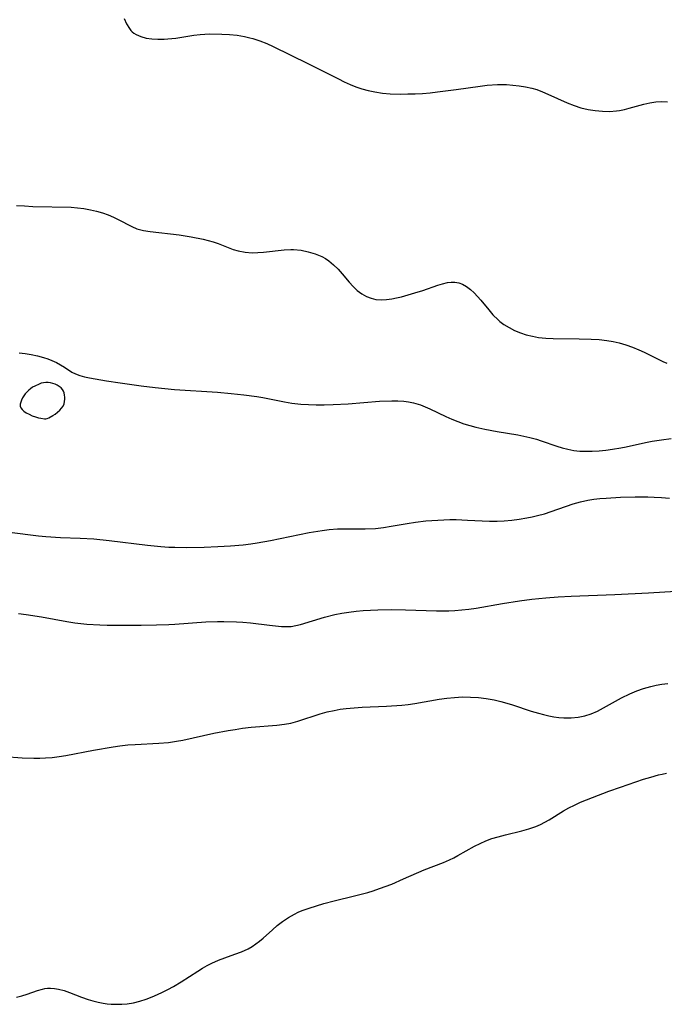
# Model space of a CAD drawing. Header units: metres. Extents: x 1073367 to 1082519, y 1569854 to 1574957.
# Tile 989 of 1056: x 1079852 to 1080009, y 1573938 to 1574178. Entities that reach past the tile are written whole.
import ezdxf

# ---------------------------------------------------------------- set-up
doc = ezdxf.new("R2010")
doc.units = ezdxf.units.M
doc.layers.add('CGG_CurvaNivelLidar_v1', color=253, linetype='Continuous', lineweight=30)

msp = doc.modelspace()

# ---------------------------------------------------------------- linework, layer by layer
at = {"layer": 'CGG_CurvaNivelLidar_v1'}
for p, q in [((1079877.5992, 1574178.2879, 82), (1079878.1671, 1574176.9577, 82)), ((1079878.1671, 1574176.9577, 82), (1079878.8884, 1574175.7894, 82)), ((1079878.8884, 1574175.7894, 82), (1079879.2478, 1574175.3558, 82)), ((1079879.2478, 1574175.3558, 82), (1079879.553, 1574175.0485, 82)), ((1079879.553, 1574175.0485, 82), (1079879.989, 1574174.6906, 82)), ((1079879.989, 1574174.6906, 82), (1079880.4965, 1574174.3656, 82)), ((1079880.4965, 1574174.3656, 82), (1079881.667, 1574173.8457, 82)), ((1079881.667, 1574173.8457, 82), (1079882.9698, 1574173.4949, 82)), ((1079890.2322, 1574173.4941, 82), (1079894.5552, 1574174.2122, 82)), ((1079894.5552, 1574174.2122, 82), (1079896.0882, 1574174.3993, 82)), ((1079896.0882, 1574174.3993, 82), (1079897.2649, 1574174.4737, 82)), ((1079897.2649, 1574174.4737, 82), (1079898.4473, 1574174.4978, 82)), ((1079898.4473, 1574174.4978, 82), (1079901.3758, 1574174.4437, 82)), ((1079901.3758, 1574174.4437, 82), (1079903.2435, 1574174.3427, 82)), ((1079903.2435, 1574174.3427, 82), (1079905.1064, 1574174.1626, 82)), ((1079905.1064, 1574174.1626, 82), (1079906.9535, 1574173.8714, 82)), ((1079906.9535, 1574173.8714, 82), (1079908.206, 1574173.5895, 82)), ((1079882.9698, 1574173.4949, 82), (1079884.3703, 1574173.2845, 82)), ((1079884.3703, 1574173.2845, 82), (1079885.8405, 1574173.1944, 82)), ((1079885.8405, 1574173.1944, 82), (1079887.3575, 1574173.2125, 82)), ((1079887.3575, 1574173.2125, 82), (1079888.2346, 1574173.2677, 82)), ((1079888.2346, 1574173.2677, 82), (1079890.2322, 1574173.4941, 82)), ((1079908.206, 1574173.5895, 82), (1079908.9666, 1574173.382, 82)), ((1079908.9666, 1574173.382, 82), (1079910.6997, 1574172.8056, 82)), ((1079910.6997, 1574172.8056, 82), (1079912.3321, 1574172.1461, 82)), ((1079912.3321, 1574172.1461, 82), (1079913.9466, 1574171.4157, 82)), ((1079913.9466, 1574171.4157, 82), (1079922.3751, 1574167.3254, 82)), ((1079922.3751, 1574167.3254, 82), (1079929.8313, 1574163.5459, 82)), ((1079929.8313, 1574163.5459, 82), (1079931.2235, 1574162.8561, 82)), ((1079931.2235, 1574162.8561, 82), (1079932.6273, 1574162.2078, 82)), ((1079932.6273, 1574162.2078, 82), (1079934.0483, 1574161.6188, 82)), ((1079958.4873, 1574160.9343, 82), (1079964.3383, 1574161.7717, 82)), ((1079964.3383, 1574161.7717, 82), (1079966.063, 1574161.9756, 82)), ((1079966.063, 1574161.9756, 82), (1079968.5365, 1574162.1533, 82)), ((1079968.5365, 1574162.1533, 82), (1079970.7191, 1574162.1493, 82)), ((1079970.7191, 1574162.1493, 82), (1079972.2832, 1574162.0513, 82)), ((1079972.2832, 1574162.0513, 82), (1079973.8346, 1574161.8762, 82)), ((1079973.8346, 1574161.8762, 82), (1079975.3682, 1574161.6216, 82)), ((1079934.0483, 1574161.6188, 82), (1079935.4928, 1574161.1101, 82)), ((1079935.4928, 1574161.1101, 82), (1079937.057, 1574160.6779, 82)), ((1079937.057, 1574160.6779, 82), (1079938.6489, 1574160.3506, 82)), ((1079938.6489, 1574160.3506, 82), (1079940.5252, 1574160.0887, 82)), ((1079940.5252, 1574160.0887, 82), (1079942.4225, 1574159.9346, 82)), ((1079942.4225, 1574159.9346, 82), (1079944.9326, 1574159.8608, 82)), ((1079944.9326, 1574159.8608, 82), (1079946.7, 1574159.8643, 82)), ((1079946.7, 1574159.8643, 82), (1079948.4717, 1574159.9083, 82)), ((1079948.4717, 1574159.9083, 82), (1079950.3183, 1574160.0028, 82)), ((1079950.3183, 1574160.0028, 82), (1079952.1634, 1574160.1517, 82)), ((1079952.1634, 1574160.1517, 82), (1079953.9523, 1574160.3491, 82)), ((1079953.9523, 1574160.3491, 82), (1079958.4873, 1574160.9343, 82)), ((1079975.3682, 1574161.6216, 82), (1079976.8781, 1574161.2808, 82)), ((1079976.8781, 1574161.2808, 82), (1079978.0966, 1574160.9272, 82)), ((1079978.0966, 1574160.9272, 82), (1079979.4842, 1574160.4248, 82)), ((1079979.4842, 1574160.4248, 82), (1079980.848, 1574159.8489, 82)), ((1079980.848, 1574159.8489, 82), (1079985.5554, 1574157.6906, 82)), ((1079985.5554, 1574157.6906, 82), (1079987.198, 1574157.0317, 82)), ((1079987.198, 1574157.0317, 82), (1079988.8667, 1574156.4862, 82)), ((1080000.6388, 1574156.3701, 82), (1080004.1766, 1574157.3738, 82)), ((1080004.1766, 1574157.3738, 82), (1080005.6312, 1574157.7193, 82)), ((1080005.6312, 1574157.7193, 82), (1080007.0872, 1574157.9629, 82)), ((1080007.0872, 1574157.9629, 82), (1080008.5428, 1574158.0619, 82)), ((1080008.5428, 1574158.0619, 82), (1080009.9591, 1574157.9889, 82)), ((1079988.8667, 1574156.4862, 82), (1079990.6296, 1574156.075, 82)), ((1079990.6296, 1574156.075, 82), (1079992.3587, 1574155.8003, 82)), ((1079992.3587, 1574155.8003, 82), (1079994.0977, 1574155.6428, 82)), ((1079994.0977, 1574155.6428, 82), (1079995.8354, 1574155.6148, 82)), ((1079995.8354, 1574155.6148, 82), (1079997.5602, 1574155.7377, 82)), ((1079997.5602, 1574155.7377, 82), (1079998.2521, 1574155.8365, 82)), ((1079998.2521, 1574155.8365, 82), (1079999.4514, 1574156.0732, 82)), ((1079999.4514, 1574156.0732, 82), (1080000.6388, 1574156.3701, 82)), ((1079851.4019, 1574132.7109, 81.5), (1079853.3694, 1574132.5734, 81.5)), ((1079853.3694, 1574132.5734, 81.5), (1079855.343, 1574132.4779, 81.5)), ((1079855.343, 1574132.4779, 81.5), (1079864.6655, 1574132.2453, 81.5)), ((1079864.6655, 1574132.2453, 81.5), (1079866.2544, 1574132.137, 81.5)), ((1079866.2544, 1574132.137, 81.5), (1079867.8215, 1574131.9532, 81.5)), ((1079867.8215, 1574131.9532, 81.5), (1079869.4431, 1574131.6548, 81.5)), ((1079869.4431, 1574131.6548, 81.5), (1079870.8964, 1574131.2995, 81.5)), ((1079870.8964, 1574131.2995, 81.5), (1079872.3172, 1574130.8742, 81.5)), ((1079872.3172, 1574130.8742, 81.5), (1079873.6978, 1574130.3806, 81.5)), ((1079873.6978, 1574130.3806, 81.5), (1079875.0286, 1574129.8173, 81.5)), ((1079875.0286, 1574129.8173, 81.5), (1079876.1321, 1574129.2771, 81.5)), ((1079876.1321, 1574129.2771, 81.5), (1079879.4507, 1574127.529, 81.5)), ((1079879.4507, 1574127.529, 81.5), (1079880.6809, 1574127.02, 81.5)), ((1079880.6809, 1574127.02, 81.5), (1079882.2818, 1574126.6039, 81.5)), ((1079882.2818, 1574126.6039, 81.5), (1079883.9659, 1574126.35, 81.5)), ((1079883.9659, 1574126.35, 81.5), (1079891.0304, 1574125.5232, 81.5)), ((1079891.0304, 1574125.5232, 81.5), (1079893.9497, 1574125.0616, 81.5)), ((1079893.9497, 1574125.0616, 81.5), (1079896.8306, 1574124.4718, 81.5)), ((1079896.8306, 1574124.4718, 81.5), (1079898.107, 1574124.1573, 81.5)), ((1079898.107, 1574124.1573, 81.5), (1079899.3077, 1574123.8083, 81.5)), ((1079899.3077, 1574123.8083, 81.5), (1079900.4775, 1574123.4111, 81.5)), ((1079900.4775, 1574123.4111, 81.5), (1079904.1297, 1574121.9887, 81.5)), ((1079904.1297, 1574121.9887, 81.5), (1079905.4014, 1574121.5961, 81.5)), ((1079905.4014, 1574121.5961, 81.5), (1079907.0708, 1574121.291, 81.5)), ((1079907.0708, 1574121.291, 81.5), (1079908.7961, 1574121.1827, 81.5)), ((1079908.7961, 1574121.1827, 81.5), (1079910.1527, 1574121.2122, 81.5)), ((1079910.1527, 1574121.2122, 81.5), (1079911.5231, 1574121.315, 81.5)), ((1079911.5231, 1574121.315, 81.5), (1079916.5608, 1574121.8704, 81.5)), ((1079916.5608, 1574121.8704, 81.5), (1079918.2392, 1574121.9402, 81.5)), ((1079918.2392, 1574121.9402, 81.5), (1079918.8925, 1574121.9282, 81.5)), ((1079918.8925, 1574121.9282, 81.5), (1079920.6955, 1574121.7664, 81.5)), ((1079920.6955, 1574121.7664, 81.5), (1079922.4635, 1574121.4269, 81.5)), ((1079922.4635, 1574121.4269, 81.5), (1079924.174, 1574120.9126, 81.5)), ((1079924.174, 1574120.9126, 81.5), (1079925.7992, 1574120.2119, 81.5)), ((1079925.7992, 1574120.2119, 81.5), (1079926.6408, 1574119.742, 81.5)), ((1079926.6408, 1574119.742, 81.5), (1079927.4423, 1574119.2096, 81.5)), ((1079927.4423, 1574119.2096, 81.5), (1079928.6301, 1574118.2397, 81.5)), ((1079928.6301, 1574118.2397, 81.5), (1079929.7233, 1574117.1564, 81.5)), ((1079929.7233, 1574117.1564, 81.5), (1079930.7379, 1574116.0009, 81.5)), ((1079930.7379, 1574116.0009, 81.5), (1079932.3815, 1574113.985, 81.5)), ((1079932.3815, 1574113.985, 81.5), (1079933.356, 1574112.9186, 81.5)), ((1079955.1944, 1574113.6081, 81.5), (1079956.3775, 1574113.8784, 81.5)), ((1079956.3775, 1574113.8784, 81.5), (1079957.2969, 1574113.9858, 81.5)), ((1079957.2969, 1574113.9858, 81.5), (1079958.1986, 1574113.9725, 81.5)), ((1079958.1986, 1574113.9725, 81.5), (1079959.1136, 1574113.81, 81.5)), ((1079959.1136, 1574113.81, 81.5), (1079959.9975, 1574113.5013, 81.5)), ((1079933.356, 1574112.9186, 81.5), (1079934.4008, 1574111.9496, 81.5)), ((1079934.4008, 1574111.9496, 81.5), (1079935.5257, 1574111.1171, 81.5)), ((1079946.7694, 1574110.8751, 81.5), (1079948.4053, 1574111.3559, 81.5)), ((1079948.4053, 1574111.3559, 81.5), (1079950.3445, 1574111.9678, 81.5)), ((1079950.3445, 1574111.9678, 81.5), (1079953.9834, 1574113.2354, 81.5)), ((1079953.9834, 1574113.2354, 81.5), (1079955.1944, 1574113.6081, 81.5)), ((1079959.9975, 1574113.5013, 81.5), (1079961.0101, 1574112.9539, 81.5)), ((1079961.0101, 1574112.9539, 81.5), (1079961.9696, 1574112.2456, 81.5)), ((1079961.9696, 1574112.2456, 81.5), (1079962.8544, 1574111.4351, 81.5)), ((1079962.8544, 1574111.4351, 81.5), (1079963.7036, 1574110.5334, 81.5)), ((1079935.5257, 1574111.1171, 81.5), (1079936.6058, 1574110.521, 81.5)), ((1079936.6058, 1574110.521, 81.5), (1079937.7476, 1574110.0795, 81.5)), ((1079937.7476, 1574110.0795, 81.5), (1079938.9404, 1574109.808, 81.5)), ((1079938.9404, 1574109.808, 81.5), (1079940.1977, 1574109.7161, 81.5)), ((1079940.1977, 1574109.7161, 81.5), (1079941.4899, 1574109.7776, 81.5)), ((1079941.4899, 1574109.7776, 81.5), (1079942.8098, 1574109.9534, 81.5)), ((1079942.8098, 1574109.9534, 81.5), (1079943.9652, 1574110.1721, 81.5)), ((1079943.9652, 1574110.1721, 81.5), (1079945.1309, 1574110.4393, 81.5)), ((1079945.1309, 1574110.4393, 81.5), (1079946.7694, 1574110.8751, 81.5)), ((1079963.7036, 1574110.5334, 81.5), (1079964.528, 1574109.5676, 81.5)), ((1079964.528, 1574109.5676, 81.5), (1079966.4247, 1574107.2164, 81.5)), ((1079966.4247, 1574107.2164, 81.5), (1079967.4204, 1574106.0665, 81.5)), ((1079967.4204, 1574106.0665, 81.5), (1079968.6825, 1574104.8179, 81.5)), ((1079968.6825, 1574104.8179, 81.5), (1079969.1411, 1574104.4306, 81.5)), ((1079969.1411, 1574104.4306, 81.5), (1079970.1323, 1574103.6993, 81.5)), ((1079970.1323, 1574103.6993, 81.5), (1079971.397, 1574102.9254, 81.5)), ((1079971.397, 1574102.9254, 81.5), (1079972.7319, 1574102.2518, 81.5)), ((1079972.7319, 1574102.2518, 81.5), (1079974.1244, 1574101.6744, 81.5)), ((1079974.1244, 1574101.6744, 81.5), (1079975.5649, 1574101.1943, 81.5)), ((1079975.5649, 1574101.1943, 81.5), (1079977.0508, 1574100.8142, 81.5)), ((1079977.0508, 1574100.8142, 81.5), (1079978.5696, 1574100.5353, 81.5)), ((1079978.5696, 1574100.5353, 81.5), (1079980.3461, 1574100.3356, 81.5)), ((1079980.3461, 1574100.3356, 81.5), (1079982.1464, 1574100.2387, 81.5)), ((1079982.1464, 1574100.2387, 81.5), (1079988.4326, 1574100.2125, 81.5)), ((1079988.4326, 1574100.2125, 81.5), (1079991.3925, 1574100.1176, 81.5)), ((1079991.3925, 1574100.1176, 81.5), (1079993.3066, 1574099.9822, 81.5)), ((1079993.3066, 1574099.9822, 81.5), (1079995.2038, 1574099.7708, 81.5)), ((1079995.2038, 1574099.7708, 81.5), (1079996.7112, 1574099.5315, 81.5)), ((1079996.7112, 1574099.5315, 81.5), (1079998.1978, 1574099.2139, 81.5)), ((1079998.1978, 1574099.2139, 81.5), (1079999.8235, 1574098.7528, 81.5)), ((1079999.8235, 1574098.7528, 81.5), (1080001.4171, 1574098.1895, 81.5)), ((1080001.4171, 1574098.1895, 81.5), (1080002.9779, 1574097.5373, 81.5)), ((1080002.9779, 1574097.5373, 81.5), (1080004.2779, 1574096.9242, 81.5)), ((1080004.2779, 1574096.9242, 81.5), (1080007.1723, 1574095.466, 81.5)), ((1079852.0399, 1574096.7669, 81), (1079853.5026, 1574096.5972, 81)), ((1079853.5026, 1574096.5972, 81), (1079854.941, 1574096.3738, 81)), ((1079854.941, 1574096.3738, 81), (1079856.488, 1574096.0574, 81)), ((1079856.488, 1574096.0574, 81), (1079857.9839, 1574095.6578, 81)), ((1079857.9839, 1574095.6578, 81), (1079859.0175, 1574095.3136, 81)), ((1079859.0175, 1574095.3136, 81), (1079860.0116, 1574094.9202, 81)), ((1079860.0116, 1574094.9202, 81), (1079861.1079, 1574094.4052, 81)), ((1080007.1723, 1574095.466, 81.5), (1080008.7944, 1574094.6861, 81.5)), ((1080008.7944, 1574094.6861, 81.5), (1080009.7707, 1574094.2565, 81.5)), ((1079861.1079, 1574094.4052, 81), (1079862.14, 1574093.8422, 81)), ((1079862.14, 1574093.8422, 81), (1079863.1034, 1574093.2484, 81)), ((1079863.1034, 1574093.2484, 81), (1079864.8631, 1574092.0891, 81)), ((1079864.8631, 1574092.0891, 81), (1079865.7651, 1574091.6099, 81)), ((1079865.7651, 1574091.6099, 81), (1079866.8195, 1574091.2258, 81)), ((1079866.8195, 1574091.2258, 81), (1079867.9578, 1574090.9422, 81)), ((1079867.9578, 1574090.9422, 81), (1079869.1674, 1574090.7063, 81)), ((1079869.1674, 1574090.7063, 81), (1079873.3073, 1574089.9714, 81)), ((1079873.3073, 1574089.9714, 81), (1079876.6478, 1574089.4282, 81)), ((1079854.3529, 1574087.6549, 81), (1079853.9163, 1574087.2214, 81)), ((1079854.8098, 1574088.0259, 81), (1079854.3529, 1574087.6549, 81)), ((1079855.2989, 1574088.3599, 81), (1079854.8098, 1574088.0259, 81)), ((1079855.8113, 1574088.6603, 81), (1079855.2989, 1574088.3599, 81)), ((1079856.8817, 1574089.159, 81), (1079855.8113, 1574088.6603, 81)), ((1079857.4311, 1574089.3479, 81), (1079856.8817, 1574089.159, 81)), ((1079857.9858, 1574089.4839, 81), (1079857.4311, 1574089.3479, 81)), ((1079858.5436, 1574089.5518, 81), (1079857.9858, 1574089.4839, 81)), ((1079859.1216, 1574089.537, 81), (1079858.5436, 1574089.5518, 81)), ((1079859.6956, 1574089.4485, 81), (1079859.1216, 1574089.537, 81)), ((1079860.2597, 1574089.3017, 81), (1079859.6956, 1574089.4485, 81)), ((1079860.8069, 1574089.1064, 81), (1079860.2597, 1574089.3017, 81)), ((1079861.328, 1574088.8675, 81), (1079860.8069, 1574089.1064, 81)), ((1079861.8107, 1574088.5852, 81), (1079861.328, 1574088.8675, 81)), ((1079862.2386, 1574088.2551, 81), (1079861.8107, 1574088.5852, 81)), ((1079862.5897, 1574087.8679, 81), (1079862.2386, 1574088.2551, 81)), ((1079862.8295, 1574087.4488, 81), (1079862.5897, 1574087.8679, 81)), ((1079862.9955, 1574086.9838, 81), (1079862.8295, 1574087.4488, 81)), ((1079876.6478, 1574089.4282, 81), (1079881.7506, 1574088.7099, 81)), ((1079881.7506, 1574088.7099, 81), (1079885.1567, 1574088.3021, 81)), ((1079885.1567, 1574088.3021, 81), (1079889.834, 1574087.8638, 81)), ((1079889.834, 1574087.8638, 81), (1079900.3369, 1574087.1675, 81)), ((1079852.597, 1574085.2561, 81), (1079852.401, 1574084.7551, 81)), ((1079852.8573, 1574085.7619, 81), (1079852.597, 1574085.2561, 81)), ((1079853.1683, 1574086.2641, 81), (1079852.8573, 1574085.7619, 81)), ((1079853.5221, 1574086.7539, 81), (1079853.1683, 1574086.2641, 81)), ((1079853.9163, 1574087.2214, 81), (1079853.5221, 1574086.7539, 81)), ((1079862.9843, 1574084.3716, 81), (1079863.1079, 1574084.9095, 81)), ((1079863.1004, 1574086.4865, 81), (1079862.9955, 1574086.9838, 81)), ((1079863.1524, 1574085.9683, 81), (1079863.1004, 1574086.4865, 81)), ((1079863.1079, 1574084.9095, 81), (1079863.1552, 1574085.4394, 81)), ((1079863.1552, 1574085.4394, 81), (1079863.1524, 1574085.9683, 81)), ((1079900.3369, 1574087.1675, 81), (1079903.6926, 1574086.8677, 81)), ((1079903.6926, 1574086.8677, 81), (1079906.802, 1574086.5255, 81)), ((1079906.802, 1574086.5255, 81), (1079909.9126, 1574086.1113, 81)), ((1079909.9126, 1574086.1113, 81), (1079911.394, 1574085.868, 81)), ((1079911.394, 1574085.868, 81), (1079916.6777, 1574084.8104, 81)), ((1079932.2045, 1574084.3603, 81), (1079939.8441, 1574084.9672, 81)), ((1079939.8441, 1574084.9672, 81), (1079942.8034, 1574085.1049, 81)), ((1079942.8034, 1574085.1049, 81), (1079944.2612, 1574085.0996, 81)), ((1079944.2612, 1574085.0996, 81), (1079945.7001, 1574085.0146, 81)), ((1079945.7001, 1574085.0146, 81), (1079946.8964, 1574084.8621, 81)), ((1079852.401, 1574084.7551, 81), (1079852.2909, 1574084.2679, 81)), ((1079852.2909, 1574084.2679, 81), (1079852.2982, 1574083.805, 81)), ((1079852.2982, 1574083.805, 81), (1079852.451, 1574083.3741, 81)), ((1079852.451, 1574083.3741, 81), (1079852.7283, 1574082.9727, 81)), ((1079852.7283, 1574082.9727, 81), (1079853.165, 1574082.5727, 81)), ((1079853.165, 1574082.5727, 81), (1079853.7549, 1574082.1741, 81)), ((1079861.3772, 1574082.2882, 81), (1079861.9022, 1574082.7671, 81)), ((1079861.9022, 1574082.7671, 81), (1079862.3629, 1574083.2781, 81)), ((1079862.3629, 1574083.2781, 81), (1079862.7288, 1574083.8089, 81)), ((1079862.7288, 1574083.8089, 81), (1079862.9843, 1574084.3716, 81)), ((1079916.6777, 1574084.8104, 81), (1079918.4443, 1574084.5108, 81)), ((1079918.4443, 1574084.5108, 81), (1079920.6758, 1574084.2555, 81)), ((1079920.6758, 1574084.2555, 81), (1079922.5421, 1574084.1347, 81)), ((1079922.5421, 1574084.1347, 81), (1079924.4174, 1574084.0792, 81)), ((1079924.4174, 1574084.0792, 81), (1079926.2985, 1574084.0778, 81)), ((1079926.2985, 1574084.0778, 81), (1079928.5265, 1574084.1364, 81)), ((1079928.5265, 1574084.1364, 81), (1079932.2045, 1574084.3603, 81)), ((1079946.8964, 1574084.8621, 81), (1079948.072, 1574084.622, 81)), ((1079948.072, 1574084.622, 81), (1079949.8089, 1574084.0827, 81)), ((1079949.8089, 1574084.0827, 81), (1079950.9418, 1574083.6335, 81)), ((1079950.9418, 1574083.6335, 81), (1079952.0647, 1574083.134, 81)), ((1079952.0647, 1574083.134, 81), (1079955.9774, 1574081.2394, 81)), ((1079853.7549, 1574082.1741, 81), (1079854.452, 1574081.7941, 81)), ((1079854.452, 1574081.7941, 81), (1079855.2112, 1574081.4501, 81)), ((1079855.2112, 1574081.4501, 81), (1079855.9883, 1574081.1588, 81)), ((1079855.9883, 1574081.1588, 81), (1079856.7397, 1574080.9345, 81)), ((1079856.7397, 1574080.9345, 81), (1079857.3116, 1574080.8046, 81)), ((1079857.3116, 1574080.8046, 81), (1079858.1892, 1574080.6727, 81)), ((1079858.1892, 1574080.6727, 81), (1079858.5, 1574080.6637, 81)), ((1079858.5, 1574080.6637, 81), (1079858.8379, 1574080.7612, 81)), ((1079858.8379, 1574080.7612, 81), (1079859.229, 1574080.9246, 81)), ((1079859.229, 1574080.9246, 81), (1079860.2541, 1574081.4756, 81)), ((1079860.2541, 1574081.4756, 81), (1079860.8179, 1574081.8538, 81)), ((1079860.8179, 1574081.8538, 81), (1079861.3772, 1574082.2882, 81)), ((1079955.9774, 1574081.2394, 81), (1079957.4073, 1574080.5945, 81)), ((1079957.4073, 1574080.5945, 81), (1079958.8656, 1574080.0054, 81)), ((1079958.8656, 1574080.0054, 81), (1079960.3195, 1574079.4987, 81)), ((1079960.3195, 1574079.4987, 81), (1079961.7987, 1574079.0545, 81)), ((1079961.7987, 1574079.0545, 81), (1079963.298, 1574078.665, 81)), ((1079963.298, 1574078.665, 81), (1079965.4734, 1574078.1842, 81)), ((1079965.4734, 1574078.1842, 81), (1079968.503, 1574077.6218, 81)), ((1079968.503, 1574077.6218, 81), (1079973.5141, 1574076.7696, 81)), ((1079973.5141, 1574076.7696, 81), (1079976.4374, 1574076.1495, 81)), ((1079976.4374, 1574076.1495, 81), (1079978.0798, 1574075.7075, 81)), ((1079978.0798, 1574075.7075, 81), (1079979.1943, 1574075.3516, 81)), ((1079979.1943, 1574075.3516, 81), (1079982.973, 1574074.0202, 81)), ((1080006.2117, 1574075.2161, 81), (1080008.5397, 1574075.5976, 81)), ((1080008.5397, 1574075.5976, 81), (1080010.8313, 1574075.8844, 81)), ((1079982.973, 1574074.0202, 81), (1079984.3332, 1574073.6063, 81)), ((1079984.3332, 1574073.6063, 81), (1079985.7118, 1574073.2611, 81)), ((1079985.7118, 1574073.2611, 81), (1079987.1085, 1574073.0004, 81)), ((1079987.1085, 1574073.0004, 81), (1079988.6417, 1574072.8283, 81)), ((1079993.2911, 1574072.8788, 81), (1079994.9343, 1574073.0429, 81)), ((1079994.9343, 1574073.0429, 81), (1079996.5792, 1574073.2617, 81)), ((1079996.5792, 1574073.2617, 81), (1079998.572, 1574073.5897, 81)), ((1079998.572, 1574073.5897, 81), (1079999.9177, 1574073.8486, 81)), ((1079999.9177, 1574073.8486, 81), (1080004.6344, 1574074.8951, 81)), ((1080004.6344, 1574074.8951, 81), (1080006.2117, 1574075.2161, 81)), ((1079988.6417, 1574072.8283, 81), (1079990.0225, 1574072.7638, 81)), ((1079990.0225, 1574072.7638, 81), (1079991.6527, 1574072.7805, 81)), ((1079991.6527, 1574072.7805, 81), (1079993.2911, 1574072.8788, 81)), ((1079990.5786, 1574060.8436, 80.5), (1079992.0375, 1574061.0723, 80.5)), ((1079992.0375, 1574061.0723, 80.5), (1079993.5105, 1574061.2434, 80.5)), ((1079993.5105, 1574061.2434, 80.5), (1079994.9947, 1574061.3709, 80.5)), ((1079994.9947, 1574061.3709, 80.5), (1079998.5188, 1574061.5579, 80.5)), ((1079998.5188, 1574061.5579, 80.5), (1080002.0886, 1574061.6358, 80.5)), ((1080002.0886, 1574061.6358, 80.5), (1080005.1995, 1574061.6291, 80.5)), ((1080005.1995, 1574061.6291, 80.5), (1080006.7556, 1574061.5883, 80.5)), ((1080006.7556, 1574061.5883, 80.5), (1080008.479, 1574061.5046, 80.5)), ((1080008.479, 1574061.5046, 80.5), (1080010.4554, 1574061.3581, 80.5)), ((1079981.6391, 1574058.0732, 80.5), (1079986.9937, 1574059.935, 80.5)), ((1079986.9937, 1574059.935, 80.5), (1079988.7992, 1574060.4591, 80.5)), ((1079988.7992, 1574060.4591, 80.5), (1079990.5786, 1574060.8436, 80.5)), ((1079953.9802, 1574056.0139, 80.5), (1079956.9694, 1574056.1147, 80.5)), ((1079956.9694, 1574056.1147, 80.5), (1079958.4966, 1574056.1064, 80.5)), ((1079958.4966, 1574056.1064, 80.5), (1079961.2109, 1574056.0094, 80.5)), ((1079972.0142, 1574055.9893, 80.5), (1079973.8555, 1574056.2256, 80.5)), ((1079973.8555, 1574056.2256, 80.5), (1079975.685, 1574056.5278, 80.5)), ((1079975.685, 1574056.5278, 80.5), (1079976.9975, 1574056.7855, 80.5)), ((1079976.9975, 1574056.7855, 80.5), (1079978.2997, 1574057.0847, 80.5)), ((1079978.2997, 1574057.0847, 80.5), (1079979.9784, 1574057.5471, 80.5)), ((1079979.9784, 1574057.5471, 80.5), (1079981.6391, 1574058.0732, 80.5)), ((1079927.5254, 1574053.6947, 80.5), (1079929.6101, 1574053.8356, 80.5)), ((1079929.6101, 1574053.8356, 80.5), (1079931.3044, 1574053.8663, 80.5)), ((1079931.3044, 1574053.8663, 80.5), (1079936.3393, 1574053.8558, 80.5)), ((1079936.3393, 1574053.8558, 80.5), (1079938.8737, 1574053.9872, 80.5)), ((1079938.8737, 1574053.9872, 80.5), (1079940.7453, 1574054.2008, 80.5)), ((1079940.7453, 1574054.2008, 80.5), (1079942.6764, 1574054.504, 80.5)), ((1079942.6764, 1574054.504, 80.5), (1079946.5417, 1574055.1881, 80.5)), ((1079946.5417, 1574055.1881, 80.5), (1079948.5891, 1574055.498, 80.5)), ((1079948.5891, 1574055.498, 80.5), (1079951.0627, 1574055.782, 80.5)), ((1079951.0627, 1574055.782, 80.5), (1079953.9802, 1574056.0139, 80.5)), ((1079961.2109, 1574056.0094, 80.5), (1079964.793, 1574055.8301, 80.5)), ((1079964.793, 1574055.8301, 80.5), (1079966.5809, 1574055.7697, 80.5)), ((1079966.5809, 1574055.7697, 80.5), (1079968.4935, 1574055.7634, 80.5)), ((1079968.4935, 1574055.7634, 80.5), (1079970.1633, 1574055.8302, 80.5)), ((1079970.1633, 1574055.8302, 80.5), (1079972.0142, 1574055.9893, 80.5)), ((1079849.6453, 1574053.069, 80.5), (1079856.7353, 1574052.1683, 80.5)), ((1079856.7353, 1574052.1683, 80.5), (1079858.5326, 1574051.9929, 80.5)), ((1079858.5326, 1574051.9929, 80.5), (1079862.0934, 1574051.7905, 80.5)), ((1079862.0934, 1574051.7905, 80.5), (1079866.8681, 1574051.6168, 80.5)), ((1079866.8681, 1574051.6168, 80.5), (1079870.1925, 1574051.4002, 80.5)), ((1079870.1925, 1574051.4002, 80.5), (1079873.9472, 1574051.0081, 80.5)), ((1079913.2512, 1574051.0291, 80.5), (1079922.644, 1574052.9534, 80.5)), ((1079922.644, 1574052.9534, 80.5), (1079925.852, 1574053.4909, 80.5)), ((1079925.852, 1574053.4909, 80.5), (1079927.5254, 1574053.6947, 80.5)), ((1079873.9472, 1574051.0081, 80.5), (1079883.3083, 1574049.8832, 80.5)), ((1079883.3083, 1574049.8832, 80.5), (1079886.5819, 1574049.5656, 80.5)), ((1079886.5819, 1574049.5656, 80.5), (1079888.5241, 1574049.4341, 80.5)), ((1079888.5241, 1574049.4341, 80.5), (1079889.9364, 1574049.3746, 80.5)), ((1079889.9364, 1574049.3746, 80.5), (1079892.7646, 1574049.3326, 80.5)), ((1079892.7646, 1574049.3326, 80.5), (1079897.1159, 1574049.4047, 80.5)), ((1079897.1159, 1574049.4047, 80.5), (1079900.4508, 1574049.5371, 80.5)), ((1079900.4508, 1574049.5371, 80.5), (1079903.5477, 1574049.7248, 80.5)), ((1079903.5477, 1574049.7248, 80.5), (1079906.5756, 1574049.9916, 80.5)), ((1079906.5756, 1574049.9916, 80.5), (1079908.447, 1574050.2148, 80.5)), ((1079908.447, 1574050.2148, 80.5), (1079909.9732, 1574050.4398, 80.5)), ((1079909.9732, 1574050.4398, 80.5), (1079913.2512, 1574051.0291, 80.5)), ((1080005.3741, 1574038.2957, 80), (1080022.7668, 1574039.3545, 80)), ((1079976.9212, 1574036.7063, 80), (1079980.3547, 1574037.0418, 80)), ((1079980.3547, 1574037.0418, 80), (1079983.3555, 1574037.2611, 80)), ((1079983.3555, 1574037.2611, 80), (1079986.5082, 1574037.4405, 80)), ((1079986.5082, 1574037.4405, 80), (1079997.1224, 1574037.8861, 80)), ((1079997.1224, 1574037.8861, 80), (1080005.3741, 1574038.2957, 80)), ((1079961.6036, 1574034.3058, 80), (1079963.3234, 1574034.568, 80)), ((1079963.3234, 1574034.568, 80), (1079969.7998, 1574035.6878, 80)), ((1079969.7998, 1574035.6878, 80), (1079973.903, 1574036.3175, 80)), ((1079973.903, 1574036.3175, 80), (1079976.9212, 1574036.7063, 80)), ((1079851.8414, 1574033.2091, 80), (1079853.7276, 1574032.9803, 80)), ((1079853.7276, 1574032.9803, 80), (1079857.4868, 1574032.4121, 80)), ((1079857.4868, 1574032.4121, 80), (1079863.6714, 1574031.3063, 80)), ((1079920.5467, 1574030.548, 80), (1079926.4505, 1574032.342, 80)), ((1079926.4505, 1574032.342, 80), (1079928.9091, 1574032.9677, 80)), ((1079928.9091, 1574032.9677, 80), (1079930.614, 1574033.3029, 80)), ((1079930.614, 1574033.3029, 80), (1079932.3429, 1574033.5734, 80)), ((1079932.3429, 1574033.5734, 80), (1079934.0899, 1574033.7887, 80)), ((1079934.0899, 1574033.7887, 80), (1079935.8504, 1574033.9548, 80)), ((1079935.8504, 1574033.9548, 80), (1079937.6207, 1574034.0746, 80)), ((1079937.6207, 1574034.0746, 80), (1079939.4087, 1574034.1485, 80)), ((1079939.4087, 1574034.1485, 80), (1079942.7646, 1574034.1802, 80)), ((1079942.7646, 1574034.1802, 80), (1079946.1269, 1574034.1221, 80)), ((1079946.1269, 1574034.1221, 80), (1079953.7054, 1574033.8794, 80)), ((1079953.7054, 1574033.8794, 80), (1079956.7032, 1574033.883, 80)), ((1079956.7032, 1574033.883, 80), (1079958.1706, 1574033.947, 80)), ((1079958.1706, 1574033.947, 80), (1079959.8803, 1574034.0916, 80)), ((1079959.8803, 1574034.0916, 80), (1079961.6036, 1574034.3058, 80)), ((1079863.6714, 1574031.3063, 80), (1079865.6069, 1574030.994, 80)), ((1079865.6069, 1574030.994, 80), (1079867.0766, 1574030.7974, 80)), ((1079867.0766, 1574030.7974, 80), (1079868.5502, 1574030.6436, 80)), ((1079868.5502, 1574030.6436, 80), (1079871.6658, 1574030.4553, 80)), ((1079871.6658, 1574030.4553, 80), (1079873.4592, 1574030.3965, 80)), ((1079873.4592, 1574030.3965, 80), (1079876.8821, 1574030.3552, 80)), ((1079876.8821, 1574030.3552, 80), (1079881.7307, 1574030.3773, 80)), ((1079881.7307, 1574030.3773, 80), (1079885.4953, 1574030.4611, 80)), ((1079885.4953, 1574030.4611, 80), (1079888.5045, 1574030.5732, 80)), ((1079888.5045, 1574030.5732, 80), (1079889.946, 1574030.6577, 80)), ((1079889.946, 1574030.6577, 80), (1079897.4687, 1574031.2051, 80)), ((1079897.4687, 1574031.2051, 80), (1079900.3275, 1574031.3112, 80)), ((1079900.3275, 1574031.3112, 80), (1079901.8919, 1574031.3202, 80)), ((1079901.8919, 1574031.3202, 80), (1079905.0028, 1574031.2376, 80)), ((1079905.0028, 1574031.2376, 80), (1079906.5439, 1574031.1453, 80)), ((1079906.5439, 1574031.1453, 80), (1079908.3551, 1574030.9867, 80)), ((1079908.3551, 1574030.9867, 80), (1079912.9746, 1574030.4082, 80)), ((1079912.9746, 1574030.4082, 80), (1079915.9093, 1574030.0991, 80)), ((1079915.9093, 1574030.0991, 80), (1079917.0984, 1574030.0488, 80)), ((1079917.0984, 1574030.0488, 80), (1079918.2694, 1574030.0992, 80)), ((1079918.2694, 1574030.0992, 80), (1079919.4089, 1574030.2745, 80)), ((1079919.4089, 1574030.2745, 80), (1079920.5467, 1574030.548, 80)), ((1080004.1577, 1574014.9322, 79.5), (1080005.893, 1574015.424, 79.5)), ((1080005.893, 1574015.424, 79.5), (1080007.2325, 1574015.7253, 79.5)), ((1080007.2325, 1574015.7253, 79.5), (1080008.5879, 1574015.9745, 79.5)), ((1080008.5879, 1574015.9745, 79.5), (1080010.0479, 1574016.1965, 79.5)), ((1079998.7768, 1574012.6849, 79.5), (1080000.7985, 1574013.6609, 79.5)), ((1080000.7985, 1574013.6609, 79.5), (1080002.4584, 1574014.3412, 79.5)), ((1080002.4584, 1574014.3412, 79.5), (1080004.1577, 1574014.9322, 79.5)), ((1079935.5774, 1574010.3631, 79.5), (1079941.5061, 1574010.6474, 79.5)), ((1079941.5061, 1574010.6474, 79.5), (1079945.2679, 1574010.9168, 79.5)), ((1079945.2679, 1574010.9168, 79.5), (1079946.8294, 1574011.085, 79.5)), ((1079946.8294, 1574011.085, 79.5), (1079948.384, 1574011.2969, 79.5)), ((1079948.384, 1574011.2969, 79.5), (1079954.3265, 1574012.3214, 79.5)), ((1079954.3265, 1574012.3214, 79.5), (1079956.2051, 1574012.5967, 79.5)), ((1079956.2051, 1574012.5967, 79.5), (1079958.0879, 1574012.7946, 79.5)), ((1079958.0879, 1574012.7946, 79.5), (1079959.9881, 1574012.8825, 79.5)), ((1079959.9881, 1574012.8825, 79.5), (1079961.9396, 1574012.8569, 79.5)), ((1079961.9396, 1574012.8569, 79.5), (1079963.8879, 1574012.7263, 79.5)), ((1079963.8879, 1574012.7263, 79.5), (1079965.8276, 1574012.4951, 79.5)), ((1079965.8276, 1574012.4951, 79.5), (1079967.7522, 1574012.1592, 79.5)), ((1079967.7522, 1574012.1592, 79.5), (1079969.3738, 1574011.7813, 79.5)), ((1079969.3738, 1574011.7813, 79.5), (1079970.7953, 1574011.3824, 79.5)), ((1079970.7953, 1574011.3824, 79.5), (1079972.2081, 1574010.9433, 79.5)), ((1079972.2081, 1574010.9433, 79.5), (1079976.777, 1574009.46, 79.5)), ((1079994.4002, 1574010.2139, 79.5), (1079998.7768, 1574012.6849, 79.5)), ((1079919.8789, 1574006.9686, 79.5), (1079925.3574, 1574008.7473, 79.5)), ((1079925.3574, 1574008.7473, 79.5), (1079927.0358, 1574009.2273, 79.5)), ((1079927.0358, 1574009.2273, 79.5), (1079928.7361, 1574009.6221, 79.5)), ((1079928.7361, 1574009.6221, 79.5), (1079930.2033, 1574009.8724, 79.5)), ((1079930.2033, 1574009.8724, 79.5), (1079931.6867, 1574010.0593, 79.5)), ((1079931.6867, 1574010.0593, 79.5), (1079933.6248, 1574010.2378, 79.5)), ((1079933.6248, 1574010.2378, 79.5), (1079935.5774, 1574010.3631, 79.5)), ((1079976.777, 1574009.46, 79.5), (1079978.5314, 1574008.9385, 79.5)), ((1079978.5314, 1574008.9385, 79.5), (1079979.7884, 1574008.5985, 79.5)), ((1079979.7884, 1574008.5985, 79.5), (1079981.0449, 1574008.3013, 79.5)), ((1079981.0449, 1574008.3013, 79.5), (1079982.3022, 1574008.0629, 79.5)), ((1079988.2428, 1574007.9474, 79.5), (1079989.8388, 1574008.2933, 79.5)), ((1079989.8388, 1574008.2933, 79.5), (1079991.4019, 1574008.8068, 79.5)), ((1079991.4019, 1574008.8068, 79.5), (1079992.9291, 1574009.4595, 79.5)), ((1079992.9291, 1574009.4595, 79.5), (1079994.4002, 1574010.2139, 79.5)), ((1079908.5104, 1574005.4952, 79.5), (1079914.8083, 1574006.0105, 79.5)), ((1079914.8083, 1574006.0105, 79.5), (1079916.6676, 1574006.2405, 79.5)), ((1079916.6676, 1574006.2405, 79.5), (1079918.2039, 1574006.5312, 79.5)), ((1079918.2039, 1574006.5312, 79.5), (1079919.8789, 1574006.9686, 79.5)), ((1079982.3022, 1574008.0629, 79.5), (1079983.4983, 1574007.9036, 79.5)), ((1079983.4983, 1574007.9036, 79.5), (1079984.692, 1574007.8083, 79.5)), ((1079984.692, 1574007.8083, 79.5), (1079986.48, 1574007.7863, 79.5)), ((1079986.48, 1574007.7863, 79.5), (1079988.2428, 1574007.9474, 79.5)), ((1079891.9049, 1574002.3914, 79.5), (1079899.4218, 1574004.0496, 79.5)), ((1079899.4218, 1574004.0496, 79.5), (1079902.9222, 1574004.7077, 79.5)), ((1079902.9222, 1574004.7077, 79.5), (1079904.6772, 1574004.9925, 79.5)), ((1079904.6772, 1574004.9925, 79.5), (1079906.4332, 1574005.245, 79.5)), ((1079906.4332, 1574005.245, 79.5), (1079908.5104, 1574005.4952, 79.5)), ((1079874.9032, 1574000.7536, 79.5), (1079876.533, 1574000.9735, 79.5)), ((1079876.533, 1574000.9735, 79.5), (1079878.5373, 1574001.1828, 79.5)), ((1079878.5373, 1574001.1828, 79.5), (1079880.2945, 1574001.307, 79.5)), ((1079880.2945, 1574001.307, 79.5), (1079886.0923, 1574001.5955, 79.5)), ((1079886.0923, 1574001.5955, 79.5), (1079888.4163, 1574001.8151, 79.5)), ((1079888.4163, 1574001.8151, 79.5), (1079890.3917, 1574002.1082, 79.5)), ((1079890.3917, 1574002.1082, 79.5), (1079891.9049, 1574002.3914, 79.5)), ((1079861.7437, 1573998.3832, 79.5), (1079863.3866, 1573998.654, 79.5)), ((1079863.3866, 1573998.654, 79.5), (1079870.1059, 1573999.9499, 79.5)), ((1079870.1059, 1573999.9499, 79.5), (1079874.9032, 1574000.7536, 79.5)), ((1079848.4461, 1573998.3368, 79.5), (1079852.7709, 1573998.0721, 79.5)), ((1079852.7709, 1573998.0721, 79.5), (1079855.6244, 1573997.9687, 79.5)), ((1079855.6244, 1573997.9687, 79.5), (1079857.0381, 1573997.9687, 79.5)), ((1079857.0381, 1573997.9687, 79.5), (1079858.4486, 1573998.0218, 79.5)), ((1079858.4486, 1573998.0218, 79.5), (1079860.0981, 1573998.1659, 79.5)), ((1079860.0981, 1573998.1659, 79.5), (1079861.7437, 1573998.3832, 79.5)), ((1080005.9009, 1573993.3755, 79), (1080007.7678, 1573993.8802, 79)), ((1080007.7678, 1573993.8802, 79), (1080008.6409, 1573994.0814, 79)), ((1080008.6409, 1573994.0814, 79), (1080009.7595, 1573994.3039, 79)), ((1079998.486, 1573990.9276, 79), (1080004.119, 1573992.8285, 79)), ((1080004.119, 1573992.8285, 79), (1080005.9009, 1573993.3755, 79)), ((1079991.6923, 1573988.4091, 79), (1079995.6909, 1573989.923, 79)), ((1079995.6909, 1573989.923, 79), (1079998.486, 1573990.9276, 79)), ((1079985.8921, 1573985.83, 79), (1079987.2982, 1573986.5438, 79)), ((1079987.2982, 1573986.5438, 79), (1079988.7409, 1573987.2038, 79)), ((1079988.7409, 1573987.2038, 79), (1079991.6923, 1573988.4091, 79)), ((1079981.1347, 1573982.9714, 79), (1079984.6316, 1573985.1175, 79)), ((1079984.6316, 1573985.1175, 79), (1079985.8921, 1573985.83, 79)), ((1079977.8929, 1573981.3133, 79), (1079978.9991, 1573981.8048, 79)), ((1079978.9991, 1573981.8048, 79), (1079980.076, 1573982.36, 79)), ((1079980.076, 1573982.36, 79), (1079981.1347, 1573982.9714, 79)), ((1079970.4883, 1573979.2665, 79), (1079974.5043, 1573980.2281, 79)), ((1079974.5043, 1573980.2281, 79), (1079976.2218, 1573980.7166, 79)), ((1079976.2218, 1573980.7166, 79), (1079977.8929, 1573981.3133, 79)), ((1079962.9178, 1573976.4998, 79), (1079964.2952, 1573977.1994, 79)), ((1079964.2952, 1573977.1994, 79), (1079965.7338, 1573977.8159, 79)), ((1079965.7338, 1573977.8159, 79), (1079967.2134, 1573978.3479, 79)), ((1079967.2134, 1573978.3479, 79), (1079968.7236, 1573978.808, 79)), ((1079968.7236, 1573978.808, 79), (1079970.4883, 1573979.2665, 79)), ((1079958.89, 1573974.2029, 79), (1079962.9178, 1573976.4998, 79)), ((1079950.7261, 1573970.765, 79), (1079955.3701, 1573972.5674, 79)), ((1079955.3701, 1573972.5674, 79), (1079956.8839, 1573973.2059, 79)), ((1079956.8839, 1573973.2059, 79), (1079957.9482, 1573973.7099, 79)), ((1079957.9482, 1573973.7099, 79), (1079958.89, 1573974.2029, 79)), ((1079945.6842, 1573968.5142, 79), (1079950.7261, 1573970.765, 79)), ((1079942.8005, 1573967.2913, 79), (1079945.6842, 1573968.5142, 79)), ((1079933.6798, 1573964.3767, 79), (1079936.9579, 1573965.2598, 79)), ((1079936.9579, 1573965.2598, 79), (1079938.3041, 1573965.6669, 79)), ((1079938.3041, 1573965.6669, 79), (1079939.8248, 1573966.174, 79)), ((1079939.8248, 1573966.174, 79), (1079942.8005, 1573967.2913, 79)), ((1079924.457, 1573961.9899, 79), (1079926.2413, 1573962.5018, 79)), ((1079926.2413, 1573962.5018, 79), (1079928.7712, 1573963.1631, 79)), ((1079928.7712, 1573963.1631, 79), (1079933.6798, 1573964.3767, 79)), ((1079919.1006, 1573959.9592, 79), (1079920.0356, 1573960.4004, 79)), ((1079920.0356, 1573960.4004, 79), (1079920.9946, 1573960.802, 79)), ((1079920.9946, 1573960.802, 79), (1079922.7039, 1573961.4295, 79)), ((1079922.7039, 1573961.4295, 79), (1079924.457, 1573961.9899, 79)), ((1079914.8633, 1573957.1427, 79), (1079916.2011, 1573958.1812, 79)), ((1079916.2011, 1573958.1812, 79), (1079917.6134, 1573959.1263, 79)), ((1079917.6134, 1573959.1263, 79), (1079919.1006, 1573959.9592, 79)), ((1079911.4921, 1573954.1173, 79), (1079913.721, 1573956.146, 79)), ((1079913.721, 1573956.146, 79), (1079914.8633, 1573957.1427, 79)), ((1079909.6915, 1573952.681, 79), (1079910.6089, 1573953.3745, 79)), ((1079910.6089, 1573953.3745, 79), (1079911.4921, 1573954.1173, 79)), ((1079904.5762, 1573950.1564, 79), (1079906.2083, 1573950.7879, 79)), ((1079906.2083, 1573950.7879, 79), (1079907.7834, 1573951.5204, 79)), ((1079907.7834, 1573951.5204, 79), (1079908.7576, 1573952.069, 79)), ((1079908.7576, 1573952.069, 79), (1079909.6915, 1573952.681, 79)), ((1079899.0051, 1573948.0032, 79), (1079900.5703, 1573948.6972, 79)), ((1079900.5703, 1573948.6972, 79), (1079902.1591, 1573949.3057, 79)), ((1079902.1591, 1573949.3057, 79), (1079904.5762, 1573950.1564, 79)), ((1079891.5056, 1573943.4862, 79), (1079895.5621, 1573946.0661, 79)), ((1079895.5621, 1573946.0661, 79), (1079896.6966, 1573946.7538, 79)), ((1079896.6966, 1573946.7538, 79), (1079897.842, 1573947.4044, 79)), ((1079897.842, 1573947.4044, 79), (1079899.0051, 1573948.0032, 79)), ((1079889.6291, 1573942.3471, 79), (1079891.5056, 1573943.4862, 79)), ((1079853.9846, 1573940.4092, 79), (1079856.462, 1573941.3256, 79)), ((1079856.462, 1573941.3256, 79), (1079857.6907, 1573941.6946, 79)), ((1079857.6907, 1573941.6946, 79), (1079858.2581, 1573941.8163, 79)), ((1079858.2581, 1573941.8163, 79), (1079858.9318, 1573941.9049, 79)), ((1079858.9318, 1573941.9049, 79), (1079859.6532, 1573941.9288, 79)), ((1079859.6532, 1573941.9288, 79), (1079860.6362, 1573941.8579, 79)), ((1079860.6362, 1573941.8579, 79), (1079861.6317, 1573941.6828, 79)), ((1079861.6317, 1573941.6828, 79), (1079862.9592, 1573941.3172, 79)), ((1079862.9592, 1573941.3172, 79), (1079864.3029, 1573940.8457, 79)), ((1079885.7286, 1573940.3428, 79), (1079886.9866, 1573940.9302, 79)), ((1079886.9866, 1573940.9302, 79), (1079888.2268, 1573941.5635, 79)), ((1079888.2268, 1573941.5635, 79), (1079889.6291, 1573942.3471, 79)), ((1079851.3814, 1573939.7015, 79), (1079852.7111, 1573939.9991, 79)), ((1079852.7111, 1573939.9991, 79), (1079853.9846, 1573940.4092, 79)), ((1079864.3029, 1573940.8457, 79), (1079867.2163, 1573939.7247, 79)), ((1079867.2163, 1573939.7247, 79), (1079868.8019, 1573939.169, 79)), ((1079868.8019, 1573939.169, 79), (1079870.0166, 1573938.8051, 79)), ((1079870.0166, 1573938.8051, 79), (1079871.2505, 1573938.4984, 79)), ((1079871.2505, 1573938.4984, 79), (1079872.5001, 1573938.2582, 79)), ((1079879.8777, 1573938.354, 79), (1079881.4156, 1573938.7436, 79)), ((1079881.4156, 1573938.7436, 79), (1079882.9405, 1573939.2323, 79)), ((1079882.9405, 1573939.2323, 79), (1079884.4558, 1573939.8028, 79)), ((1079884.4558, 1573939.8028, 79), (1079885.7286, 1573940.3428, 79)), ((1079872.5001, 1573938.2582, 79), (1079873.4844, 1573938.1225, 79)), ((1079873.4844, 1573938.1225, 79), (1079874.4737, 1573938.0296, 79)), ((1079874.4737, 1573938.0296, 79), (1079875.7599, 1573937.9693, 79)), ((1079875.7599, 1573937.9693, 79), (1079877.0458, 1573937.9849, 79)), ((1079877.0458, 1573937.9849, 79), (1079878.3266, 1573938.0903, 79)), ((1079878.3266, 1573938.0903, 79), (1079879.8777, 1573938.354, 79))]:
    msp.add_line(p, q, dxfattribs=at)

doc.saveas('drawing.dxf')
